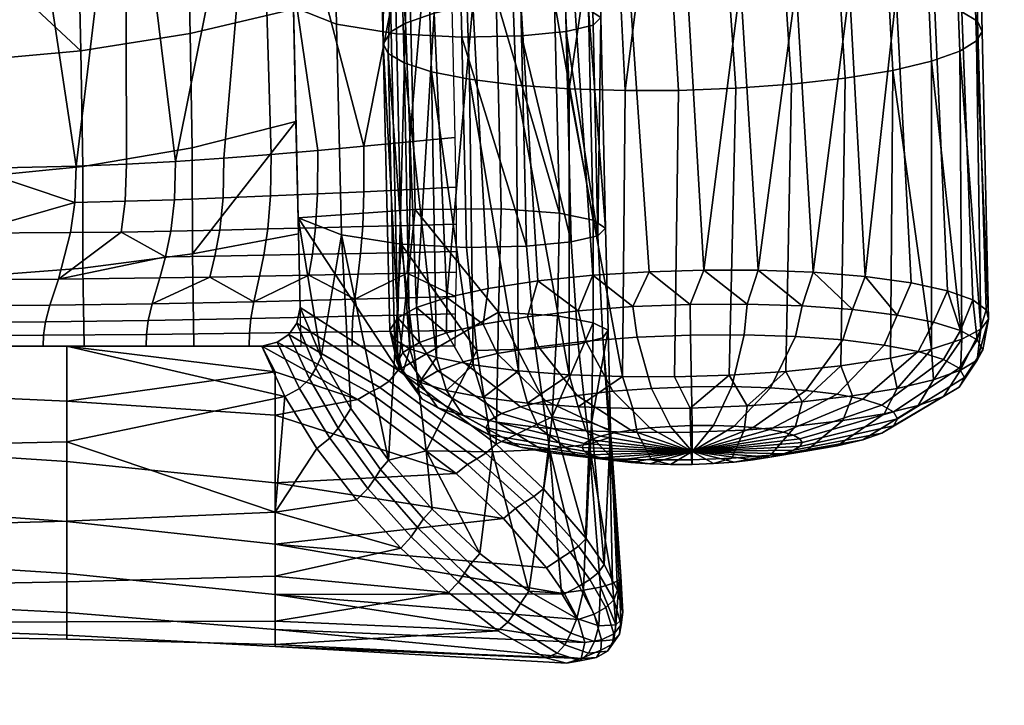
# Model space of a CAD drawing. Header units: millimetres. Extents: x -347 to 347, y -351 to 365.
# Tile 439 of 656: x 236 to 274, y -285 to -258. Entities that reach past the tile are written whole.
import ezdxf

# ---------------------------------------------------------------- set-up
doc = ezdxf.new("R2010")
doc.units = ezdxf.units.MM
doc.header["$MEASUREMENT"] = 0
for name, color, linetype in [('kolecka', 250, 'Continuous'), ('ram', 7, 'Continuous'), ('sedak', 33, 'Continuous')]:
    doc.layers.add(name, color=color, linetype=linetype)

msp = doc.modelspace()

# ---------------------------------------------------------------- meshes
at = {"layer": 'kolecka'}
mesh = msp.add_polyface(dxfattribs=at)
corners = [(297.408, -112.737, 24.733), (297.408, -108.706, 15), (297.408, -111.203, 19.667), (297.408, -113.258, 30), (297.408, -112.778, 35.059), (297.408, -101.08, 7.433), (297.408, -91.316, 3.478), (297.408, -96.196, 4.895), (25, -346.98, 24.733), (25, -345.446, 19.667), (25, -342.949, 15), (25, -347.501, 30), (25, -347.021, 35.059), (25, -335.323, 7.433), (25, -330.439, 4.895), (25, -325.559, 3.478), (25, -339.593, 10.907), (25, -325.767, 56.48), (25, -305.5, 7.551), (25, -343.067, 44.823), (25, -345.604, 39.939), (25, -335.5, 52.449), (25, -339.593, 49.092), (25, -330.833, 54.946), (25, -320.5, 57.001), (25, -315.441, 56.521), (25, -315.233, 3.519), (25, -310.167, 5.054), (25, -297.934, 15.177), (25, -293.979, 24.941), (25, -295.395, 20.061), (25, -301.408, 10.907), (25, -294.02, 35.267), (25, -305.677, 52.567), (25, -298.051, 45), (25, -301.407, 49.093), (25, -310.561, 55.104), (25, -295.554, 40.333), (25, -293.499, 30), (25, -320.5, 3)]
mesh.append_faces([[corners[k] for k in face] for face in [(0, 1, 2, 2), (3, 4, 0, 0), (5, 1, 0, 0), (5, 6, 7, 7), (4, 5, 0, 0), (8, 9, 10, 10), (11, 8, 12, 12), (13, 8, 10, 10), (13, 14, 15, 15), (12, 8, 13, 13), (13, 10, 16, 16), (17, 13, 18, 18), (19, 20, 12, 12), (19, 21, 22, 22), (21, 19, 12, 12), (17, 23, 21, 21), (13, 21, 12, 12), (13, 17, 21, 21), (24, 17, 25, 25), (15, 26, 13, 13), (18, 13, 26, 26), (26, 27, 18, 18), (18, 25, 17, 17), (18, 28, 29, 29), (28, 30, 29, 29), (31, 28, 18, 18), (18, 29, 32, 32), (33, 34, 35, 35), (33, 36, 25, 25), (18, 33, 25, 25), (18, 34, 33, 33), (32, 37, 34, 34), (18, 32, 34, 34), (32, 29, 38, 38), (39, 26, 15, 15)]])
at = {"layer": 'ram'}
mesh = msp.add_polyface(dxfattribs=at)
corners = [(200.325, -140, 425.15), (200.325, -160, 425.15), (257.988, -160, 476.861), (257.988, -140, 476.861), (200.325, -120, 425.15), (257.988, -120, 476.861), (261.326, -140, 473.139), (261.326, -160, 473.139), (203.664, -160, 421.427), (203.664, -140, 421.427), (261.326, -120, 473.139), (203.664, -120, 421.427), (202.285, -160, 420.4), (202.285, -120, 420.4), (261.326, -160, 473.139), (257.988, -160, 476.861), (200.325, -160, 425.15), (203.664, -160, 421.427), (261.326, -120, 473.139), (200.325, -120, 425.15), (257.988, -120, 476.861), (203.664, -120, 421.427), (245.711, 129.75, 451.308), (249.742, -181.902, 473.124), (249.013, -181.764, 475.224), (244.982, 129.888, 453.408), (248.694, -181.584, 477.86), (244.662, 130.068, 456.044), (248.476, 129.523, 447.558), (252.507, -182.129, 469.374), (250.917, -182.026, 471.128), (246.886, 129.626, 449.312), (249.449, -181.284, 482.001), (245.418, 130.368, 460.185), (250.455, -181.131, 484.011), (246.424, 130.521, 462.195), (249.43, -214.968, 475.916), (249.21, -215.092, 478.124), (248.931, -198.334, 478.512), (249.154, -198.348, 476.3), (250.078, -214.841, 473.777), (249.803, -198.355, 474.158), (251.173, -214.711, 471.738), (250.901, -198.354, 472.116), (250.001, -215.306, 482.339), (251.045, -215.398, 484.379), (250.76, -198.257, 484.775), (249.718, -198.289, 482.732), (249.747, -231.532, 474.503), (249.529, -231.793, 476.7), (250.392, -231.271, 472.376), (251.485, -231.012, 470.347), (250.325, -232.265, 480.892), (251.372, -232.481, 482.921), (250.196, -247.897, 471.642), (249.888, -248.372, 474.243), (252.081, -247.127, 467.602), (250.915, -247.508, 469.571), (250.662, -249.09, 478.328), (251.676, -249.424, 480.312), (250.996, -258.562, 467.982), (250.139, -259.353, 472.266), (250.331, -259.719, 474.324), (250.39, -270.336, 470.29), (250.575, -270.696, 472.313), (251.164, -271.053, 474.375), (250.94, -260.083, 476.421), (250.698, -269.861, 467.689), (251.417, -269.472, 465.617), (251.633, -272.984, 471.896), (250.893, -271.976, 472.223), (250.677, -271.592, 470.063), (251.431, -272.626, 469.877), (250.893, -271.199, 467.906), (251.633, -272.258, 467.86), (251.533, -272.335, 474.301), (251.533, -270.811, 465.833), (250.447, -258.879, 469.666)]
mesh.append_faces([[corners[k] for k in face] for face in [(0, 1, 2, 3), (4, 0, 3, 5), (6, 7, 8, 9), (10, 6, 9, 11), (9, 8, 12, 12), (11, 9, 13, 13), (12, 13, 9, 9), (14, 15, 16, 16), (17, 14, 16, 16), (18, 19, 20, 20), (21, 19, 18, 18), (22, 23, 24, 25), (25, 24, 26, 27), (28, 29, 30, 31), (31, 30, 23, 22), (27, 26, 32, 33), (33, 32, 34, 35), (36, 37, 38, 39), (40, 36, 39, 41), (42, 40, 41, 43), (44, 45, 46, 47), (37, 44, 47, 38), (48, 49, 37, 36), (50, 48, 36, 40), (51, 50, 40, 42), (52, 53, 45, 44), (49, 52, 44, 37), (23, 41, 39, 24), (24, 39, 38, 26), (30, 43, 41, 23), (26, 38, 32, 32), (32, 47, 46, 34), (32, 38, 47, 47), (48, 54, 55, 49), (51, 56, 57, 50), (50, 57, 54, 48), (58, 52, 49, 49), (52, 58, 59, 53), (58, 49, 55, 55), (60, 54, 57, 57), (54, 61, 55, 55), (55, 61, 62, 58), (61, 63, 64, 62), (62, 65, 66, 66), (58, 62, 66, 66), (61, 67, 63, 63), (60, 68, 67, 67), (62, 64, 65, 65), (69, 70, 71, 72), (72, 71, 73, 74), (70, 64, 63, 63), (70, 65, 64, 64), (70, 63, 71, 71), (75, 65, 70, 70), (76, 67, 68, 68), (73, 67, 76, 76), (71, 63, 67, 67), (73, 71, 67, 67), (61, 77, 67, 67), (61, 54, 77, 77), (60, 67, 77, 77), (60, 77, 54, 54)]])
mesh = msp.add_polyface(dxfattribs=at)
corners = [(252.505, 129.411, 445.211), (256.536, -182.241, 467.027), (254.423, -182.201, 467.982), (250.391, 129.451, 446.167), (252.507, -182.129, 469.374), (248.476, 129.523, 447.558), (256.775, 129.426, 444.628), (260.806, -182.226, 466.444), (258.707, -182.248, 466.526), (254.675, 129.404, 444.71), (252.667, -214.587, 469.949), (251.173, -214.711, 471.738), (250.901, -198.354, 472.116), (252.396, -198.345, 470.324), (254.5, -214.476, 468.493), (254.231, -198.329, 468.866), (256.555, -214.382, 467.452), (256.287, -198.305, 467.824), (258.696, -214.312, 466.856), (258.429, -198.277, 467.227), (256.321, -215.542, 488.774), (258.468, -215.538, 489.425), (258.178, -198.102, 489.828), (256.031, -198.141, 489.177), (254.284, -215.519, 487.682), (253.996, -198.181, 488.083), (252.5, -215.47, 486.198), (252.213, -198.22, 486.597), (251.045, -215.398, 484.379), (250.76, -198.257, 484.775), (252.976, -230.774, 468.568), (251.485, -231.012, 470.347), (254.807, -230.568, 467.12), (256.861, -230.405, 466.085), (259.001, -230.293, 465.493), (256.653, -232.883, 487.295), (258.8, -232.915, 487.943), (254.615, -232.798, 486.208), (252.829, -232.662, 484.731), (251.372, -232.481, 482.921), (250.917, -182.026, 471.128), (253.593, -180.86, 487.3), (255.538, -180.758, 488.395), (259.579, -180.638, 489.356), (250.455, -181.131, 484.011), (251.861, -180.986, 485.815), (255.572, -246.489, 464.501), (253.663, -246.779, 465.873), (259.849, -246.133, 463.066), (257.681, -246.271, 463.559), (252.081, -247.127, 467.602), (254.827, -249.936, 483.559), (256.777, -250.086, 484.64), (251.676, -249.424, 480.312), (253.09, -249.712, 482.093), (253.575, -257.824, 464.21), (252.086, -258.176, 465.973), (257.456, -257.293, 461.752), (255.404, -257.524, 462.776), (250.996, -258.562, 467.982), (250.915, -247.508, 469.571), (259.595, -257.139, 461.166), (252.584, -269.091, 463.649), (251.417, -269.472, 465.617), (258.184, -268.235, 459.606), (256.075, -268.453, 460.547), (260.351, -268.096, 459.113), (254.166, -268.743, 461.919), (255.237, -260.933, 481.69), (257.276, -261.08, 482.768), (251.99, -260.421, 478.432), (253.449, -260.71, 480.226), (250.662, -249.09, 478.328), (250.94, -260.083, 476.421), (259.317, -272.122, 481.357), (259.425, -261.147, 483.41), (255.33, -271.899, 479.606), (257.28, -272.048, 480.687), (252.179, -271.387, 476.359), (253.592, -271.675, 478.139), (251.164, -271.053, 474.375), (257.615, -269.599, 459.869), (258.874, -250.127, 485.299)]
mesh.append_faces([[corners[k] for k in face] for face in [(0, 1, 2, 3), (3, 2, 4, 5), (6, 7, 8, 9), (9, 8, 1, 0), (10, 11, 12, 13), (14, 10, 13, 15), (16, 14, 15, 17), (18, 16, 17, 19), (20, 21, 22, 23), (24, 20, 23, 25), (26, 24, 25, 27), (28, 26, 27, 29), (30, 31, 11, 10), (32, 30, 10, 14), (33, 32, 14, 16), (34, 33, 16, 18), (35, 36, 21, 20), (37, 35, 20, 24), (38, 37, 24, 26), (39, 38, 26, 28), (4, 13, 12, 40), (1, 17, 15, 2), (2, 15, 13, 4), (8, 19, 17, 1), (41, 25, 23, 42), (42, 23, 22, 43), (44, 29, 27, 45), (45, 27, 25, 41), (32, 46, 47, 30), (34, 48, 49, 33), (33, 49, 46, 32), (30, 47, 50, 31), (37, 51, 52, 35), (35, 52, 36, 36), (39, 53, 54, 38), (38, 54, 51, 37), (47, 55, 56, 50), (49, 57, 58, 46), (46, 58, 55, 47), (50, 56, 59, 60), (48, 61, 57, 49), (55, 62, 56, 56), (56, 63, 59, 59), (57, 64, 65, 58), (61, 66, 64, 57), (58, 65, 67, 55), (51, 68, 69, 52), (53, 70, 71, 54), (72, 73, 70, 53), (54, 71, 68, 51), (69, 74, 75, 75), (71, 76, 68, 68), (68, 77, 69, 69), (73, 78, 70, 70), (70, 79, 71, 71), (56, 62, 63, 63), (55, 67, 62, 62), (73, 80, 78, 78), (81, 65, 64, 64), (36, 52, 82, 82), (75, 82, 69, 69), (69, 82, 52, 52)]])
mesh = msp.add_polyface(dxfattribs=at)
corners = [(260.848, -232.899, 488.162), (263.053, -232.834, 487.99), (262.721, -215.465, 489.472), (260.516, -215.514, 489.646), (258.8, -232.915, 487.943), (258.468, -215.538, 489.425), (263.254, -230.212, 465.541), (264.028, -246.076, 463.284), (261.948, -246.07, 462.987), (261.206, -230.228, 465.321), (267.441, -230.329, 467.277), (268.14, -246.319, 465.157), (266.135, -246.157, 464.001), (265.396, -230.243, 466.186), (270.697, -230.649, 470.585), (271.304, -246.868, 468.606), (269.903, -246.56, 466.721), (269.236, -230.466, 468.763), (272.345, -231.101, 474.755), (272.779, -247.593, 472.822), (272.269, -247.22, 470.686), (271.743, -230.865, 472.628), (259.849, -246.133, 463.066), (259.001, -230.293, 465.493), (272.307, -231.595, 478.98), (272.574, -248.338, 476.935), (272.868, -247.963, 474.889), (272.523, -231.353, 476.946), (270.569, -232.115, 483.136), (270.688, -249.108, 480.976), (271.855, -248.727, 479.007), (271.662, -231.856, 481.108), (267.247, -232.559, 486.363), (267.198, -249.746, 484.077), (269.107, -249.456, 482.705), (269.078, -232.353, 484.915), (262.921, -250.103, 485.512), (265.088, -249.964, 485.018), (265.193, -232.721, 487.398), (260.822, -250.165, 485.591), (261.8, -257.058, 460.996), (259.595, -257.139, 461.166), (265.991, -257.116, 461.855), (263.848, -257.05, 461.214), (269.834, -257.488, 464.409), (268.037, -257.264, 462.936), (272.346, -258.12, 468.24), (271.298, -257.78, 466.216), (262.45, -268.034, 459.033), (260.351, -268.096, 459.113), (264.53, -268.04, 459.331), (266.638, -268.12, 460.048), (271.807, -268.83, 464.653), (270.405, -268.523, 462.768), (272.951, -258.486, 470.348), (273.281, -269.554, 468.869), (272.771, -269.182, 466.733), (268.642, -268.282, 461.204), (273.132, -258.873, 472.519), (272.918, -259.24, 474.535), (271.186, -260.021, 478.652), (272.276, -259.634, 476.642), (267.868, -260.672, 481.848), (269.697, -260.372, 480.414), (265.816, -260.903, 482.873), (263.677, -261.058, 483.459), (261.472, -261.139, 483.629), (273.077, -270.299, 472.982), (271.191, -271.069, 477.023), (272.357, -270.688, 475.054), (265.591, -271.925, 481.065), (267.7, -271.708, 480.124), (261.325, -272.126, 481.638), (263.424, -272.064, 481.559), (269.609, -271.417, 478.752), (259.425, -261.147, 483.41), (259.317, -272.122, 481.357), (273.371, -269.924, 470.936), (258.874, -250.127, 485.299)]
mesh.append_faces([[corners[k] for k in face] for face in [(0, 1, 2, 3), (4, 0, 3, 5), (6, 7, 8, 9), (10, 11, 12, 13), (13, 12, 7, 6), (14, 15, 16, 17), (18, 19, 20, 21), (21, 20, 15, 14), (17, 16, 11, 10), (9, 8, 22, 23), (24, 25, 26, 27), (28, 29, 30, 31), (31, 30, 25, 24), (32, 33, 34, 35), (1, 36, 37, 38), (38, 37, 33, 32), (35, 34, 29, 28), (39, 0, 4, 4), (0, 39, 36, 1), (19, 18, 27, 26), (8, 40, 41, 22), (12, 42, 43, 7), (7, 43, 40, 8), (16, 44, 45, 11), (20, 46, 47, 15), (15, 47, 44, 16), (11, 45, 42, 12), (40, 48, 49, 41), (42, 50, 43, 43), (45, 51, 42, 42), (47, 52, 53, 44), (19, 54, 46, 20), (54, 55, 56, 46), (46, 56, 52, 47), (44, 57, 45, 45), (54, 19, 26, 58), (43, 48, 40, 40), (25, 59, 58, 26), (29, 60, 61, 30), (30, 61, 59, 25), (33, 62, 63, 34), (34, 63, 60, 29), (37, 64, 62, 33), (36, 65, 64, 37), (39, 66, 65, 36), (61, 67, 59, 59), (63, 68, 60, 60), (60, 69, 61, 61), (64, 70, 71, 62), (66, 72, 73, 65), (65, 73, 70, 64), (62, 71, 74, 63), (75, 76, 72, 66), (39, 75, 66, 66), (59, 77, 58, 58), (58, 77, 55, 54), (43, 50, 48, 48), (42, 51, 50, 50), (45, 57, 51, 51), (44, 53, 57, 57), (4, 78, 39, 39), (75, 39, 78, 78)]])
mesh = msp.add_polyface(dxfattribs=at)
corners = [(272.918, -259.24, 474.535), (273.077, -270.299, 472.982), (273.371, -269.924, 470.936), (272.276, -259.634, 476.642), (272.357, -270.688, 475.054), (271.186, -260.021, 478.652), (271.191, -271.069, 477.023), (269.697, -260.372, 480.414), (269.609, -271.417, 478.752), (267.779, -273.812, 478.545), (268.16, -272.861, 479.332), (266.217, -273.088, 480.347), (265.962, -274.024, 479.493), (266.366, -274.98, 476.133), (265, -275.14, 476.847), (269.371, -273.545, 477.264), (269.863, -272.575, 477.963), (267.564, -274.779, 475.17), (264.979, -275.211, 472.446), (264.34, -275.318, 472.96), (270.678, -273.234, 475.702), (271.261, -272.242, 476.292), (268.547, -274.545, 473.995), (265.504, -275.086, 471.818), (271.649, -272.89, 473.917), (272.3, -271.875, 474.384), (269.278, -274.287, 472.653), (265.895, -274.948, 471.101), (272.248, -272.528, 471.979), (272.939, -271.487, 472.311), (269.728, -274.014, 471.195), (266.135, -274.802, 470.323), (272.449, -272.16, 469.961), (273.155, -271.094, 470.153), (269.879, -273.737, 469.677), (266.216, -274.654, 469.512), (262, -275.003, 469.449), (272.248, -271.801, 467.942), (272.939, -270.71, 467.994), (269.728, -273.468, 468.159), (266.135, -274.51, 468.701), (271.649, -271.465, 465.999), (272.3, -270.351, 465.916), (269.278, -273.215, 466.697), (265.895, -274.375, 467.921), (270.678, -271.164, 464.207), (271.261, -270.03, 463.999), (268.547, -272.989, 465.349), (265.504, -274.254, 467.201), (269.371, -270.911, 462.634), (269.863, -269.759, 462.317), (267.564, -272.798, 464.166), (264.979, -274.153, 466.569), (267.779, -270.715, 461.341), (268.16, -269.549, 460.934), (266.366, -272.651, 463.193), (264.34, -274.074, 466.049), (265.962, -270.583, 460.377), (266.217, -269.408, 459.904), (265, -272.552, 462.469), (267.7, -271.708, 480.124), (265.591, -271.925, 481.065), (273.281, -269.554, 468.869), (271.807, -268.83, 464.653), (272.771, -269.182, 466.733), (270.405, -268.523, 462.768), (268.642, -268.282, 461.204), (266.638, -268.12, 460.048), (264.53, -268.04, 459.331)]
mesh.append_faces([[corners[k] for k in face] for face in [(0, 1, 2, 2), (3, 4, 1, 1), (5, 6, 4, 4), (7, 8, 6, 6), (9, 10, 11, 12), (13, 9, 12, 14), (15, 16, 10, 9), (17, 15, 9, 13), (18, 17, 13, 19), (20, 21, 16, 15), (22, 20, 15, 17), (23, 22, 17, 18), (24, 25, 21, 20), (26, 24, 20, 22), (27, 26, 22, 23), (28, 29, 25, 24), (30, 28, 24, 26), (31, 30, 26, 27), (32, 33, 29, 28), (34, 32, 28, 30), (35, 34, 30, 31), (36, 35, 31, 31), (37, 38, 33, 32), (39, 37, 32, 34), (40, 39, 34, 35), (36, 40, 35, 35), (41, 42, 38, 37), (43, 41, 37, 39), (44, 43, 39, 40), (45, 46, 42, 41), (47, 45, 41, 43), (48, 47, 43, 44), (49, 50, 46, 45), (51, 49, 45, 47), (52, 51, 47, 48), (53, 54, 50, 49), (55, 53, 49, 51), (56, 55, 51, 52), (57, 58, 54, 53), (59, 57, 53, 55), (60, 10, 16, 8), (11, 60, 61, 61), (10, 60, 11, 11), (21, 4, 6, 6), (25, 1, 4, 4), (21, 6, 16, 16), (25, 4, 21, 21), (2, 29, 33, 33), (1, 25, 29, 29), (2, 1, 29, 29), (6, 8, 16, 16), (38, 62, 2, 33), (42, 63, 64, 64), (38, 64, 62, 62), (63, 46, 50, 65), (50, 66, 65, 65), (54, 67, 66, 66), (58, 68, 67, 67), (42, 64, 38, 38), (46, 63, 42, 42), (54, 66, 50, 50), (58, 67, 54, 54)]])
mesh = msp.add_polyface(dxfattribs=at)
corners = [(255.237, -260.933, 481.69), (255.33, -271.899, 479.606), (257.28, -272.048, 480.687), (257.276, -261.08, 482.768), (259.317, -272.122, 481.357), (251.99, -260.421, 478.432), (252.179, -271.387, 476.359), (253.592, -271.675, 478.139), (253.449, -260.71, 480.226), (254.223, -274.358, 471.133), (251.633, -272.984, 471.896), (251.431, -272.626, 469.877), (254.071, -274.088, 469.614), (257.854, -274.985, 470.29), (257.773, -274.841, 469.479), (262, -275.003, 469.449), (252.231, -273.321, 473.84), (251.533, -272.335, 474.301), (250.893, -271.976, 472.223), (254.673, -274.61, 472.594), (258.094, -275.12, 471.07), (253.202, -273.621, 475.632), (252.572, -272.657, 476.218), (255.403, -274.836, 473.943), (258.484, -275.241, 471.79), (254.509, -273.874, 477.205), (253.969, -272.927, 477.9), (256.386, -275.027, 475.126), (259.009, -275.343, 472.422), (256.102, -274.07, 478.498), (255.672, -273.137, 479.283), (257.584, -275.175, 476.098), (259.649, -275.422, 472.942), (257.919, -274.202, 479.461), (257.615, -273.278, 480.313), (258.95, -275.274, 476.823), (260.379, -275.475, 473.328), (259.89, -274.265, 480.058), (259.724, -273.345, 480.951), (257.919, -270.761, 460.345), (257.615, -269.599, 459.869), (259.724, -269.438, 459.248), (259.89, -270.612, 459.764), (256.102, -270.974, 461.294), (255.672, -269.826, 460.884), (257.584, -272.845, 463.158), (258.95, -272.686, 462.445), (259.649, -274.178, 466.031), (260.379, -274.093, 465.649), (254.509, -271.241, 462.574), (253.969, -270.111, 462.253), (256.386, -273.046, 464.121), (259.009, -274.285, 466.545), (253.202, -271.552, 464.137), (252.572, -270.444, 463.924), (255.403, -273.28, 465.297), (258.484, -274.41, 467.173), (252.231, -271.895, 465.922), (251.533, -270.811, 465.833), (254.673, -273.539, 466.639), (258.094, -274.548, 467.889), (251.633, -272.258, 467.86), (250.893, -271.199, 467.906), (254.223, -273.811, 468.097), (257.854, -274.694, 468.668), (251.164, -271.053, 474.375), (256.075, -268.453, 460.547), (254.166, -268.743, 461.919), (258.184, -268.235, 459.606), (251.417, -269.472, 465.617), (252.584, -269.091, 463.649)]
mesh.append_faces([[corners[k] for k in face] for face in [(0, 1, 2, 2), (3, 2, 4, 4), (5, 6, 7, 7), (8, 7, 1, 1), (9, 10, 11, 12), (13, 9, 12, 14), (15, 13, 14, 14), (16, 17, 18, 10), (19, 16, 10, 9), (20, 19, 9, 13), (15, 20, 13, 13), (21, 22, 17, 16), (23, 21, 16, 19), (24, 23, 19, 20), (25, 26, 22, 21), (27, 25, 21, 23), (28, 27, 23, 24), (29, 30, 26, 25), (31, 29, 25, 27), (32, 31, 27, 28), (33, 34, 30, 29), (35, 33, 29, 31), (36, 35, 31, 32), (37, 38, 34, 33), (39, 40, 41, 42), (43, 44, 40, 39), (45, 43, 39, 46), (47, 45, 46, 48), (49, 50, 44, 43), (51, 49, 43, 45), (52, 51, 45, 47), (53, 54, 50, 49), (55, 53, 49, 51), (56, 55, 51, 52), (57, 58, 54, 53), (59, 57, 53, 55), (60, 59, 55, 56), (61, 62, 58, 57), (63, 61, 57, 59), (64, 63, 59, 60), (15, 64, 60, 60), (12, 11, 61, 63), (14, 12, 63, 64), (15, 14, 64, 64), (17, 6, 65, 65), (22, 7, 6, 6), (30, 2, 1, 1), (26, 1, 7, 7), (34, 4, 2, 2), (26, 7, 22, 22), (30, 1, 26, 26), (17, 22, 6, 6), (38, 4, 34, 34), (30, 34, 2, 2), (66, 44, 50, 67), (44, 66, 40, 40), (41, 40, 68, 68), (54, 69, 70, 70), (58, 69, 54, 54), (50, 54, 70, 70), (67, 50, 70, 70)]])
mesh = msp.add_polyface(dxfattribs=at)
corners = [(262, -275.003, 469.449), (258.484, -275.241, 471.79), (258.094, -275.12, 471.07), (259.009, -275.343, 472.422), (259.649, -275.422, 472.942), (260.379, -275.475, 473.328), (260.433, -275.321, 477.271), (259.89, -274.265, 480.058), (257.919, -274.202, 479.461), (258.95, -275.274, 476.823), (261.171, -275.5, 473.568), (261.94, -274.255, 480.265), (261.916, -273.335, 481.172), (259.724, -273.345, 480.951), (261.975, -275.313, 477.427), (261.994, -275.496, 473.651), (263.99, -274.174, 480.074), (264.109, -273.248, 480.968), (263.517, -275.252, 477.284), (262.818, -275.463, 473.575), (265.962, -274.024, 479.493), (266.217, -273.088, 480.347), (265, -275.14, 476.847), (263.61, -275.403, 473.341), (264.34, -275.318, 472.96), (266.366, -274.98, 476.133), (264.979, -275.211, 472.446), (265.504, -275.086, 471.818), (265.895, -274.948, 471.101), (266.135, -274.802, 470.323), (265.895, -274.375, 467.921), (266.135, -274.51, 468.701), (265.504, -274.254, 467.201), (264.979, -274.153, 466.569), (264.34, -274.074, 466.049), (263.61, -274.021, 465.662), (265, -272.552, 462.469), (266.366, -272.651, 463.193), (263.99, -270.521, 459.781), (264.109, -269.341, 459.266), (266.217, -269.408, 459.904), (265.962, -270.583, 460.377), (263.517, -272.505, 462.02), (262.818, -273.996, 465.423), (261.94, -270.531, 459.574), (261.916, -269.352, 459.044), (261.975, -272.512, 461.865), (261.994, -274, 465.34), (259.89, -270.612, 459.764), (259.724, -269.438, 459.248), (260.433, -272.573, 462.008), (261.171, -274.032, 465.416), (258.95, -272.686, 462.445), (257.919, -270.761, 460.345), (260.379, -274.093, 465.649), (259.649, -274.178, 466.031), (259.009, -274.285, 466.545), (258.484, -274.41, 467.173), (258.094, -274.548, 467.889), (263.424, -272.064, 481.559), (261.325, -272.126, 481.638), (259.317, -272.122, 481.357), (265.591, -271.925, 481.065), (262.45, -268.034, 459.033), (264.53, -268.04, 459.331), (260.351, -268.096, 459.113), (258.184, -268.235, 459.606)]
mesh.append_faces([[corners[k] for k in face] for face in [(0, 1, 2, 2), (0, 3, 1, 1), (0, 4, 3, 3), (0, 5, 4, 4), (6, 7, 8, 9), (10, 6, 9, 5), (0, 10, 5, 5), (11, 12, 13, 7), (14, 11, 7, 6), (15, 14, 6, 10), (0, 15, 10, 10), (16, 17, 12, 11), (18, 16, 11, 14), (19, 18, 14, 15), (0, 19, 15, 15), (20, 21, 17, 16), (22, 20, 16, 18), (23, 22, 18, 19), (0, 23, 19, 19), (24, 25, 22, 23), (0, 24, 23, 23), (0, 26, 24, 24), (0, 27, 26, 26), (0, 28, 27, 27), (0, 29, 28, 28), (0, 30, 31, 31), (0, 32, 30, 30), (0, 33, 32, 32), (0, 34, 33, 33), (35, 36, 37, 34), (0, 35, 34, 34), (38, 39, 40, 41), (42, 38, 41, 36), (43, 42, 36, 35), (0, 43, 35, 35), (44, 45, 39, 38), (46, 44, 38, 42), (47, 46, 42, 43), (0, 47, 43, 43), (48, 49, 45, 44), (50, 48, 44, 46), (51, 50, 46, 47), (0, 51, 47, 47), (52, 53, 48, 50), (54, 52, 50, 51), (0, 54, 51, 51), (0, 55, 54, 54), (0, 56, 55, 55), (0, 57, 56, 56), (0, 58, 57, 57), (12, 59, 60, 60), (61, 13, 12, 60), (17, 62, 59, 59), (21, 62, 17, 17), (12, 17, 59, 59), (39, 63, 64, 64), (45, 65, 63, 63), (49, 66, 65, 65), (45, 63, 39, 39), (49, 65, 45, 45), (40, 39, 64, 64)]])
at = {"layer": 'sedak'}
mesh = msp.add_polyface(dxfattribs=at)
corners = [(234.397, -264.13, 471.157), (231.46, -248.453, 474.082), (235.991, -248.413, 473.846), (240.24, -248.27, 473.015), (238.342, -264.052, 470.721), (230.427, -264.151, 471.271), (222.481, -264.166, 471.356), (230.214, -266.629, 471.354), (222.277, -266.634, 471.435), (234.182, -266.623, 471.245), (238.295, -265.435, 470.615), (235.909, -244.832, 474.452), (240.157, -244.699, 473.62), (231.377, -244.868, 474.688), (235.76, -238.226, 475.467), (240.009, -238.114, 474.631), (231.229, -238.253, 475.704), (235.481, -224.981, 477.022), (239.73, -224.917, 476.181), (230.95, -224.989, 477.261), (235.229, -211.708, 477.921), (239.478, -211.694, 477.077), (230.698, -211.697, 478.16), (235.005, -198.419, 478.156), (239.254, -198.455, 477.313), (230.474, -198.387, 478.395), (232.843, -195.188, 493.721), (232.863, -198.666, 491.834), (237.199, -198.47, 491.276), (237.232, -194.938, 492.775), (232.81, -191.262, 494.428), (237.224, -191.048, 493.317), (232.941, -201.438, 489.057), (237.233, -201.438, 489.057), (241.441, -201.438, 489.056), (228.268, -195.271, 494.037), (228.176, -191.334, 494.799), (228.403, -198.731, 492.019), (228.563, -201.438, 489.057), (234.123, -260.02, 488.518), (234.212, -264.491, 487.192), (238.604, -264.059, 486.236), (238.532, -259.62, 487.453), (234.016, -255.42, 489.357), (238.426, -255.078, 488.28), (233.912, -250.818, 490.188), (238.323, -250.533, 489.096), (233.809, -246.208, 490.974), (238.222, -245.98, 489.87), (233.613, -236.954, 492.325), (238.029, -236.842, 491.202), (233.258, -218.336, 494.117), (237.682, -218.46, 492.98), (233.177, -213.666, 494.356), (237.603, -213.849, 493.223), (233.083, -209.016, 494.02), (237.494, -209.253, 492.993), (232.97, -204.771, 492.197), (237.325, -204.981, 491.558), (229.516, -261.068, 488.673), (229.255, -249.747, 490.757), (229.584, -263.567, 487.952), (229.141, -244.654, 491.603), (229.414, -256.693, 489.511), (228.956, -235.972, 492.829), (228.479, -210.011, 494.566), (228.538, -214.181, 494.714), (237.233, -201.438, 489.057), (232.941, -201.438, 489.057), (228.615, -218.463, 494.485), (228.476, -205.125, 492.709), (228.563, -201.438, 489.057)]
mesh.append_faces([[corners[k] for k in face] for face in [(0, 1, 2, 2), (3, 4, 2, 2), (1, 5, 6, 6), (2, 4, 0, 0), (1, 0, 5, 5), (7, 8, 6, 5), (9, 7, 5, 0), (0, 4, 10, 10), (11, 12, 3, 2), (13, 11, 2, 1), (14, 15, 12, 11), (16, 14, 11, 13), (17, 18, 15, 14), (19, 17, 14, 16), (20, 21, 18, 17), (22, 20, 17, 19), (23, 24, 21, 20), (25, 23, 20, 22), (26, 27, 28, 29), (30, 26, 29, 31), (32, 33, 27, 27), (33, 34, 28, 28), (33, 28, 27, 27), (26, 35, 27, 27), (30, 36, 35, 26), (37, 32, 27, 27), (37, 38, 32, 32), (37, 27, 35, 35), (39, 40, 41, 42), (39, 42, 43, 43), (44, 43, 42, 42), (45, 43, 44, 46), (47, 45, 46, 48), (49, 47, 48, 50), (51, 49, 50, 52), (53, 51, 52, 54), (55, 53, 54, 56), (57, 55, 56, 58), (59, 40, 39, 39), (60, 43, 45, 45), (40, 59, 61, 61), (39, 43, 59, 59), (49, 62, 47, 47), (47, 60, 45, 45), (43, 63, 59, 59), (43, 60, 63, 63), (49, 64, 62, 62), (62, 60, 47, 47), (51, 64, 49, 49), (65, 55, 57, 57), (53, 66, 51, 51), (57, 58, 67, 67), (57, 67, 68, 68), (66, 69, 51, 51), (64, 51, 69, 69), (57, 68, 70, 70), (57, 70, 65, 65), (68, 71, 70, 70), (66, 55, 65, 65), (55, 66, 53, 53)]])
mesh = msp.add_polyface(dxfattribs=at)
corners = [(242.166, -263.863, 469.673), (240.24, -248.27, 473.015), (245.366, -247.932, 471.051), (252.531, -247.305, 467.415), (249.392, -263.281, 466.435), (240.275, -263.971, 470.271), (238.342, -264.052, 470.721), (245.831, -263.593, 468.169), (244.016, -263.735, 468.961), (247.621, -263.44, 467.322), (252.892, -262.948, 464.586), (251.148, -263.116, 465.52), (245.284, -244.381, 471.651), (252.449, -243.793, 468.009), (240.157, -244.699, 473.62), (251.177, -257.62, 481.571), (251.363, -265.711, 480.1), (246.87, -266.035, 481.733), (246.685, -257.949, 483.203), (254.479, -257.587, 481.509), (254.665, -265.679, 480.037), (256.903, -265.847, 481.044), (256.718, -257.758, 482.515), (258.202, -266.123, 482.618), (258.017, -258.038, 484.088), (258.675, -266.427, 484.311), (258.49, -258.346, 485.78), (258.377, -266.715, 485.893), (258.191, -258.638, 487.361), (257.164, -258.882, 488.655), (255.449, -259.046, 489.486), (257.349, -266.956, 487.187), (250.642, -258.964, 488.872), (250.827, -267.037, 487.404), (253.339, -267.162, 488.187), (253.154, -259.092, 489.655), (248.342, -258.603, 486.826), (248.528, -266.681, 485.357), (246.685, -257.949, 483.203), (246.87, -266.035, 481.733), (250.995, -249.547, 483.022), (246.5, -249.857, 484.654), (254.298, -249.517, 482.963), (256.535, -249.678, 483.973), (257.833, -249.944, 485.55), (258.304, -250.235, 487.245), (258.004, -250.511, 488.829), (256.975, -250.742, 490.125), (255.26, -250.896, 490.956), (252.963, -250.939, 491.123), (250.451, -250.818, 490.337), (248.154, -250.476, 488.285), (246.5, -249.857, 484.654), (250.906, -245.643, 483.675), (246.412, -245.934, 485.311), (254.208, -245.614, 483.614), (256.446, -245.766, 484.625), (257.744, -246.016, 486.204), (258.216, -246.289, 487.902), (257.916, -246.549, 489.489), (256.888, -246.766, 490.787), (255.172, -246.911, 491.62), (252.876, -246.952, 491.788), (250.365, -246.838, 491.002), (248.067, -246.517, 488.947), (246.412, -245.934, 485.311), (242.719, -258.953, 485.679), (242.795, -263.339, 484.642), (246.785, -262.332, 482.412), (246.686, -258.02, 483.195), (238.532, -259.62, 487.453), (238.604, -264.059, 486.236), (242.616, -254.507, 486.485), (246.587, -253.708, 483.971), (238.426, -255.078, 488.28), (242.516, -250.057, 487.277), (246.489, -249.392, 484.73), (238.323, -250.533, 489.096), (242.417, -245.601, 488.029), (246.393, -245.069, 485.452), (238.222, -245.98, 489.87)]
mesh.append_faces([[corners[k] for k in face] for face in [(0, 1, 2, 2), (2, 3, 4, 4), (1, 5, 6, 6), (2, 7, 8, 8), (2, 8, 0, 0), (2, 4, 9, 9), (3, 10, 11, 11), (3, 11, 4, 4), (2, 9, 7, 7), (1, 0, 5, 5), (12, 13, 3, 2), (14, 12, 2, 1), (15, 16, 17, 18), (19, 20, 16, 15), (21, 20, 19, 19), (19, 22, 21, 21), (23, 21, 22, 22), (22, 24, 23, 23), (25, 23, 24, 24), (24, 26, 25, 25), (27, 25, 26, 26), (26, 28, 27, 27), (28, 29, 27, 27), (29, 30, 31, 31), (32, 33, 34, 35), (36, 37, 33, 32), (38, 39, 37, 36), (40, 15, 18, 41), (42, 19, 15, 40), (43, 22, 19, 42), (44, 24, 22, 43), (45, 26, 24, 44), (46, 28, 26, 45), (47, 29, 28, 46), (48, 30, 29, 47), (49, 35, 30, 48), (50, 32, 35, 49), (51, 36, 32, 50), (52, 38, 36, 51), (53, 40, 41, 54), (55, 42, 40, 53), (56, 43, 42, 55), (57, 44, 43, 56), (58, 45, 44, 57), (59, 46, 45, 58), (60, 47, 46, 59), (61, 48, 47, 60), (62, 49, 48, 61), (63, 50, 49, 62), (64, 51, 50, 63), (65, 52, 51, 64), (66, 67, 68, 69), (70, 71, 67, 66), (72, 66, 69, 73), (74, 70, 66, 72), (75, 72, 73, 76), (77, 74, 72, 75), (78, 75, 76, 79), (80, 77, 75, 78)]])
mesh = msp.add_polyface(dxfattribs=at)
corners = [(252.942, -266.27, 465.02), (251.149, -266.318, 465.909), (251.168, -264.944, 465.439), (252.928, -264.858, 464.507), (251.148, -263.116, 465.52), (252.892, -262.948, 464.586), (252.931, -268.108, 467.568), (251.055, -268.149, 468.287), (251.106, -267.357, 466.879), (252.94, -267.32, 466.064), (252.912, -269.052, 470.758), (254.075, -275.057, 476.795), (253.727, -275.273, 476.665), (250.005, -272.542, 478.603), (250.361, -272.294, 478.699), (254.475, -274.716, 476.966), (250.704, -271.869, 478.73), (255.212, -277.179, 476.047), (254.759, -277.563, 475.93), (252.938, -275.844, 476.291), (253.369, -275.493, 476.517), (255.577, -276.938, 476.157), (255.916, -276.726, 476.321), (256.292, -276.429, 476.601), (256.92, -279.11, 476.09), (256.411, -279.465, 476.091), (257.312, -278.858, 476.183), (257.633, -278.627, 476.406), (257.927, -278.336, 476.795), (252.018, -277.209, 484.312), (251.679, -277.579, 484.074), (253.49, -279.32, 483.774), (253.84, -278.909, 483.92), (258.858, -274.172, 480.938), (258.824, -274.453, 482.512), (259.255, -279.789, 478.924), (258.938, -280.066, 480.485), (259.194, -279.928, 479.713), (258.039, -274.709, 483.921), (257.832, -280.321, 481.886), (258.485, -280.198, 481.217), (256.518, -274.909, 484.99), (256.978, -280.429, 482.471), (254.56, -269.654, 478.891), (256.828, -269.795, 479.76), (256.626, -273.671, 478.058), (256.903, -265.847, 481.044), (254.665, -265.679, 480.037), (258.202, -270.053, 481.241), (258.132, -273.897, 479.376), (258.202, -266.123, 482.618), (258.767, -270.345, 482.886), (258.675, -266.427, 484.311), (258.564, -270.63, 484.465), (258.377, -266.715, 485.893), (257.349, -266.956, 487.187), (257.625, -270.876, 485.802), (255.635, -267.117, 488.018), (255.98, -271.051, 486.719), (253.339, -267.162, 488.187), (253.724, -271.118, 487.015), (254.33, -275.015, 485.509), (251.781, -274.965, 485.142), (250.827, -267.037, 487.404), (257.164, -258.882, 488.655), (255.449, -259.046, 489.486), (253.154, -259.092, 489.655), (258.617, -279.332, 477.148), (251.363, -265.711, 480.1), (255.725, -280.352, 483.067), (245.983, -276.201, 475.108)]
mesh.append_faces([[corners[k] for k in face] for face in [(0, 1, 2, 3), (3, 2, 4, 5), (6, 7, 8, 9), (9, 8, 1, 0), (7, 6, 10, 10), (11, 12, 13, 14), (15, 11, 14, 16), (17, 18, 19, 20), (21, 17, 20, 12), (22, 21, 12, 11), (23, 22, 11, 15), (24, 25, 18, 17), (26, 24, 17, 21), (27, 26, 21, 22), (28, 27, 22, 23), (29, 30, 31, 32), (33, 34, 35, 35), (36, 37, 34, 34), (34, 38, 36, 36), (37, 35, 34, 34), (39, 40, 38, 38), (38, 41, 39, 39), (40, 36, 38, 38), (42, 39, 41, 41), (43, 44, 45, 45), (46, 44, 43, 47), (45, 48, 49, 49), (48, 45, 44, 44), (50, 48, 44, 46), (49, 51, 33, 33), (51, 49, 48, 48), (52, 51, 48, 50), (33, 53, 34, 34), (53, 33, 51, 51), (54, 53, 51, 52), (55, 56, 53, 54), (56, 38, 34, 53), (57, 58, 56, 55), (58, 41, 38, 56), (59, 60, 58, 57), (60, 61, 41, 58), (62, 61, 60, 60), (60, 59, 63, 63), (64, 55, 54, 54), (65, 57, 55, 55), (66, 59, 57, 57), (65, 66, 57, 57), (28, 49, 67, 67), (23, 45, 28, 28), (15, 45, 23, 23), (15, 43, 45, 45), (43, 68, 47, 47), (67, 49, 33, 33), (28, 45, 49, 49), (16, 43, 15, 15), (32, 69, 61, 61), (69, 41, 61, 61), (32, 61, 62, 62), (32, 62, 29, 29), (70, 19, 18, 18)]])
mesh = msp.add_polyface(dxfattribs=at)
corners = [(241.981, -266.539, 469.846), (240.071, -266.573, 470.41), (240.231, -265.391, 470.168), (242.128, -265.334, 469.573), (238.295, -265.435, 470.615), (238.342, -264.052, 470.721), (240.275, -263.971, 470.271), (242.166, -263.863, 469.673), (241.777, -267.528, 470.477), (241.561, -268.333, 471.442), (237.663, -268.381, 472.228), (241.266, -269.328, 473.596), (237.338, -269.384, 474.167), (241.112, -269.97, 475.863), (237.168, -270.021, 476.239), (245.706, -266.457, 468.423), (243.857, -266.5, 469.173), (243.986, -265.266, 468.865), (245.812, -265.191, 468.077), (244.016, -263.735, 468.961), (245.831, -263.593, 468.169), (245.39, -268.265, 470.307), (243.483, -268.301, 470.906), (243.676, -267.498, 469.864), (245.554, -267.464, 469.18), (245.165, -269.247, 472.768), (245.047, -269.895, 475.317), (244.997, -270.457, 478.114), (241.047, -270.501, 478.377), (244.989, -270.955, 480.847), (241.038, -270.955, 480.847), (249.347, -266.365, 466.778), (247.535, -266.411, 467.62), (247.615, -265.111, 467.234), (249.398, -265.029, 466.35), (247.621, -263.44, 467.322), (249.392, -263.281, 466.435), (249.173, -268.189, 468.987), (247.286, -268.228, 469.663), (247.416, -267.429, 468.446), (249.265, -267.393, 467.676), (249.044, -269.153, 471.801), (248.975, -269.807, 474.676), (248.945, -270.404, 477.804), (248.941, -270.955, 480.847), (251.149, -266.318, 465.909), (251.168, -264.944, 465.439), (251.148, -263.116, 465.52), (251.055, -268.149, 468.287), (251.106, -267.357, 466.879), (252.912, -269.052, 470.758), (252.899, -269.713, 473.983), (252.893, -270.348, 477.468), (252.892, -270.955, 480.847), (247.553, -271.802, 482.236), (247.749, -271.366, 482.576), (246.949, -269.473, 481.113), (246.817, -270.071, 481.123), (251.781, -274.965, 485.142), (253.724, -271.118, 487.015), (250.827, -267.037, 487.404), (251.363, -265.711, 480.1), (254.56, -269.654, 478.891), (250.704, -271.869, 478.73), (246.949, -269.473, 481.113), (246.87, -266.035, 481.733), (248.89, -273.349, 483.638), (248.528, -266.681, 485.357), (246.87, -266.035, 481.733), (250.338, -275.329, 484.225), (242.811, -267.415, 483), (242.86, -270.955, 480.848), (246.983, -270.955, 480.848), (246.884, -266.643, 481.628), (238.604, -267.966, 483.981), (238.653, -270.955, 480.847), (246.785, -262.332, 482.412), (242.795, -263.339, 484.642), (238.604, -264.059, 486.236)]
mesh.append_faces([[corners[k] for k in face] for face in [(0, 1, 2, 3), (2, 4, 5, 6), (3, 2, 6, 7), (1, 0, 8, 8), (8, 9, 10, 10), (1, 8, 10, 10), (11, 12, 10, 9), (13, 14, 12, 11), (15, 16, 17, 18), (16, 0, 3, 17), (17, 3, 7, 19), (18, 17, 19, 20), (21, 22, 23, 24), (22, 9, 8, 23), (23, 8, 0, 16), (24, 23, 16, 15), (22, 21, 25, 25), (11, 9, 22, 22), (25, 11, 22, 22), (26, 13, 11, 25), (27, 28, 13, 26), (29, 30, 28, 27), (31, 32, 33, 34), (32, 15, 18, 33), (33, 18, 20, 35), (34, 33, 35, 36), (37, 38, 39, 40), (38, 21, 24, 39), (39, 24, 15, 32), (40, 39, 32, 31), (38, 37, 41, 41), (25, 21, 38, 38), (41, 25, 38, 38), (42, 26, 25, 41), (43, 27, 26, 42), (44, 29, 27, 43), (45, 31, 34, 46), (46, 34, 36, 47), (48, 37, 40, 49), (49, 40, 31, 45), (41, 37, 48, 48), (50, 41, 48, 48), (51, 42, 41, 50), (52, 43, 42, 51), (53, 44, 43, 52), (54, 55, 56, 57), (58, 59, 60, 60), (61, 62, 63, 63), (64, 65, 63, 63), (63, 65, 61, 61), (66, 67, 55, 55), (56, 55, 68, 68), (69, 60, 67, 67), (55, 67, 68, 68), (70, 71, 72, 73), (74, 75, 71, 70), (76, 70, 73, 73), (70, 76, 77, 77), (78, 74, 70, 77)]])
mesh = msp.add_polyface(dxfattribs=at)
corners = [(229.754, -268.406, 472.642), (221.832, -268.41, 472.708), (222.277, -266.634, 471.435), (230.214, -266.629, 471.354), (229.432, -269.414, 474.468), (221.521, -269.419, 474.516), (229.264, -270.048, 476.438), (221.359, -270.053, 476.47), (229.194, -270.547, 478.654), (221.291, -270.55, 478.669), (229.184, -270.955, 480.847), (221.281, -270.955, 480.847), (233.714, -268.401, 472.555), (234.182, -266.623, 471.245), (233.388, -269.408, 474.404), (233.217, -270.043, 476.396), (233.146, -270.544, 478.633), (233.135, -270.955, 480.847), (238.295, -265.435, 470.615), (238.129, -266.598, 470.834), (234.397, -264.13, 471.157), (237.663, -268.381, 472.228), (237.338, -269.384, 474.167), (237.168, -270.021, 476.239), (237.097, -270.531, 478.558), (237.086, -270.955, 480.847), (240.071, -266.573, 470.41), (240.231, -265.391, 470.168), (241.047, -270.501, 478.377), (241.112, -269.97, 475.863), (241.038, -270.955, 480.847), (221.983, -280.622, 473.436), (213.983, -280.628, 473.45), (213.983, -278.996, 472.697), (221.983, -278.989, 472.685), (221.983, -281.668, 474.709), (213.983, -281.672, 474.724), (221.983, -282.017, 476.355), (213.983, -282.019, 476.37), (221.983, -281.558, 478.226), (213.983, -281.557, 478.24), (221.983, -280.203, 480.11), (213.983, -280.201, 480.121), (221.983, -277.962, 481.532), (213.983, -277.959, 481.541), (221.983, -274.869, 481.958), (213.983, -274.866, 481.962), (221.983, -270.955, 480.848), (213.983, -270.955, 480.848), (229.983, -272.709, 476.389), (221.983, -272.586, 476.304), (221.983, -270.955, 480.848), (229.983, -270.955, 480.848), (229.983, -274.86, 473.883), (221.983, -274.676, 473.714), (229.983, -277.113, 472.895), (221.983, -276.914, 472.65), (229.983, -279.17, 472.991), (229.983, -280.767, 473.786), (229.983, -281.767, 475.08), (229.983, -282.064, 476.723), (229.983, -281.552, 478.566), (229.983, -280.151, 480.393), (229.983, -277.886, 481.737), (229.983, -274.804, 482.066), (229.983, -270.955, 480.848), (237.983, -273.06, 476.632), (237.983, -270.955, 480.848), (237.983, -275.385, 474.363), (237.983, -277.678, 473.59), (237.983, -279.685, 473.863), (237.983, -281.181, 474.779), (237.983, -282.048, 476.134), (237.983, -282.196, 477.77), (237.983, -281.535, 479.531), (237.983, -280.004, 481.2), (237.983, -277.668, 482.32), (237.983, -274.62, 482.375), (237.983, -270.955, 480.848), (234.262, -268.297, 484.569), (234.36, -270.955, 480.847), (238.653, -270.955, 480.847), (238.604, -267.966, 483.981), (234.212, -264.491, 487.192), (238.604, -264.059, 486.236), (229.765, -268.025, 485.163), (229.584, -263.567, 487.952), (229.983, -270.955, 480.847)]
mesh.append_faces([[corners[k] for k in face] for face in [(0, 1, 2, 3), (4, 5, 1, 0), (6, 7, 5, 4), (8, 9, 7, 6), (10, 11, 9, 8), (12, 0, 3, 13), (14, 4, 0, 12), (15, 6, 4, 14), (16, 8, 6, 15), (17, 10, 8, 16), (18, 19, 13, 13), (13, 20, 18, 18), (21, 12, 13, 19), (22, 14, 12, 21), (23, 15, 14, 22), (24, 16, 15, 23), (25, 17, 16, 24), (26, 19, 18, 27), (21, 19, 26, 26), (28, 24, 23, 29), (30, 25, 24, 28), (31, 32, 33, 34), (35, 36, 32, 31), (37, 38, 36, 35), (39, 40, 38, 37), (41, 42, 40, 39), (43, 44, 42, 41), (45, 46, 44, 43), (47, 48, 46, 45), (49, 50, 51, 52), (53, 54, 50, 49), (55, 56, 54, 53), (57, 34, 56, 55), (58, 31, 34, 57), (59, 35, 31, 58), (60, 37, 35, 59), (61, 39, 37, 60), (62, 41, 39, 61), (63, 43, 41, 62), (64, 45, 43, 63), (65, 47, 45, 64), (66, 49, 52, 67), (68, 53, 49, 66), (69, 55, 53, 68), (70, 57, 55, 69), (71, 58, 57, 70), (72, 59, 58, 71), (73, 60, 59, 72), (74, 61, 60, 73), (75, 62, 61, 74), (76, 63, 62, 75), (77, 64, 63, 76), (78, 65, 64, 77), (79, 80, 81, 82), (83, 79, 82, 84), (85, 79, 86, 86), (83, 86, 79, 79), (85, 80, 79, 79), (80, 85, 87, 87)]])
mesh = msp.add_polyface(dxfattribs=at)
corners = [(247.302, -272.212, 482.104), (247.553, -271.802, 482.236), (246.817, -270.071, 481.123), (246.513, -270.511, 481.082), (246.928, -272.577, 482.119), (246.059, -270.802, 480.99), (246.364, -272.882, 482.222), (245.475, -270.955, 480.847), (249.614, -272.734, 478.404), (249.165, -272.996, 478.06), (245.475, -270.955, 480.847), (246.059, -270.802, 480.99), (250.005, -272.542, 478.603), (246.513, -270.511, 481.082), (250.361, -272.294, 478.699), (246.817, -270.071, 481.123), (250.704, -271.869, 478.73), (246.949, -269.473, 481.113), (253.369, -275.493, 476.517), (252.938, -275.844, 476.291), (253.727, -275.273, 476.665), (249.539, -276.412, 483.691), (249.104, -276.848, 483.642), (250.818, -278.708, 483.648), (251.21, -278.276, 483.809), (249.811, -276.037, 483.759), (251.453, -277.918, 483.929), (250.038, -275.688, 483.914), (251.679, -277.579, 484.074), (250.338, -275.329, 484.225), (252.018, -277.209, 484.312), (248.089, -274.484, 483.122), (247.59, -274.878, 483.172), (248.408, -274.105, 483.136), (248.644, -273.73, 483.285), (248.89, -273.349, 483.638), (247.749, -271.366, 482.576), (251.781, -274.965, 485.142), (248.528, -266.681, 485.357), (250.827, -267.037, 487.404), (245.983, -276.201, 475.108), (237.983, -275.385, 474.363), (237.983, -273.06, 476.632), (245.983, -273.606, 477.008), (245.983, -278.556, 474.67), (237.983, -277.678, 473.59), (245.983, -280.485, 475.217), (237.983, -279.685, 473.863), (245.983, -281.824, 476.324), (237.983, -281.181, 474.779), (245.983, -282.485, 477.773), (237.983, -282.048, 476.134), (245.983, -282.402, 479.397), (237.983, -282.196, 477.77), (245.983, -281.509, 481.031), (237.983, -281.535, 479.531), (245.983, -279.776, 482.454), (237.983, -280.004, 481.2), (245.983, -277.33, 483.226), (237.983, -277.668, 482.32), (237.983, -274.62, 482.375), (245.983, -271.945, 479.149), (237.983, -270.955, 480.848), (257.1, -280.462, 476.448), (254.759, -277.563, 475.93), (237.983, -270.955, 480.848), (256.379, -282.921, 481.064), (252.647, -280.406, 483.239), (254.535, -281.877, 482.425), (257.733, -282.937, 478.995), (256.411, -279.465, 476.091), (257.179, -283.117, 480.108)]
mesh.append_faces([[corners[k] for k in face] for face in [(0, 1, 2, 3), (4, 0, 3, 5), (6, 4, 5, 7), (8, 9, 10, 11), (12, 8, 11, 13), (14, 12, 13, 15), (16, 14, 15, 17), (18, 19, 9, 8), (20, 18, 8, 12), (21, 22, 23, 24), (25, 21, 24, 26), (27, 25, 26, 28), (29, 27, 28, 30), (31, 32, 22, 21), (33, 31, 21, 25), (34, 33, 25, 27), (35, 34, 27, 29), (4, 6, 32, 31), (0, 4, 31, 33), (1, 0, 33, 34), (36, 1, 34, 35), (29, 30, 37, 37), (38, 35, 29, 29), (39, 29, 37, 37), (40, 41, 42, 43), (44, 45, 41, 40), (46, 47, 45, 44), (48, 49, 47, 46), (50, 51, 49, 48), (52, 53, 51, 50), (54, 55, 53, 52), (56, 57, 55, 54), (58, 59, 57, 56), (60, 59, 58, 58), (61, 62, 10, 10), (43, 42, 61, 61), (62, 61, 42, 42), (61, 10, 9, 9), (19, 40, 43, 43), (63, 46, 44, 44), (44, 40, 64, 64), (43, 61, 9, 9), (65, 60, 6, 6), (65, 6, 7, 7), (66, 52, 50, 50), (67, 56, 54, 54), (23, 58, 56, 56), (54, 52, 68, 68), (50, 48, 69, 69), (32, 6, 58, 58), (64, 70, 44, 44), (58, 6, 60, 60), (58, 22, 32, 32), (66, 68, 52, 52), (67, 23, 56, 56), (54, 68, 67, 67), (23, 22, 58, 58), (71, 66, 50, 50), (9, 19, 43, 43)]])
mesh = msp.add_polyface(dxfattribs=at)
corners = [(257.656, -280.161, 476.401), (257.1, -280.462, 476.448), (256.411, -279.465, 476.091), (256.92, -279.11, 476.09), (258.075, -279.908, 476.486), (257.312, -278.858, 476.183), (258.386, -279.649, 476.727), (257.633, -278.627, 476.406), (258.617, -279.332, 477.148), (257.927, -278.336, 476.795), (258.231, -281.233, 476.995), (257.62, -281.446, 477.046), (258.688, -280.989, 477.083), (258.989, -280.69, 477.327), (259.136, -280.312, 477.743), (258.52, -282.225, 477.938), (257.876, -282.328, 477.908), (258.99, -281.998, 478.076), (259.269, -281.644, 478.312), (259.339, -281.162, 478.641), (258.492, -282.622, 478.544), (257.733, -282.937, 478.995), (258.943, -282.392, 478.719), (259.203, -282.003, 478.939), (259.265, -281.465, 479.188), (258.331, -282.898, 479.198), (258.745, -282.654, 479.403), (258.988, -282.23, 479.594), (259.07, -281.653, 479.757), (257.683, -283.028, 480.446), (257.179, -283.117, 480.108), (258.023, -282.739, 480.661), (258.249, -282.282, 480.779), (258.412, -281.69, 480.825), (256.815, -282.735, 481.444), (256.379, -282.921, 481.064), (257.108, -282.415, 481.64), (257.335, -281.97, 481.712), (257.572, -281.41, 481.722), (254.916, -281.55, 482.762), (254.535, -281.877, 482.425), (255.169, -281.214, 482.934), (255.403, -280.828, 483.012), (255.725, -280.352, 483.067), (253.021, -280.011, 483.498), (252.647, -280.406, 483.239), (253.26, -279.668, 483.655), (253.49, -279.32, 483.774), (253.84, -278.909, 483.92), (251.21, -278.276, 483.809), (250.818, -278.708, 483.648), (251.453, -277.918, 483.929), (251.679, -277.579, 484.074), (258.858, -274.172, 480.938), (259.255, -279.789, 478.924), (259.194, -279.928, 479.713), (258.938, -280.066, 480.485), (258.485, -280.198, 481.217), (257.832, -280.321, 481.886), (256.978, -280.429, 482.471), (256.518, -274.909, 484.99), (245.983, -281.824, 476.324), (245.983, -280.485, 475.217), (245.983, -278.556, 474.67), (245.983, -282.485, 477.773)]
mesh.append_faces([[corners[k] for k in face] for face in [(0, 1, 2, 3), (4, 0, 3, 5), (6, 4, 5, 7), (8, 6, 7, 9), (10, 11, 1, 0), (12, 10, 0, 4), (13, 12, 4, 6), (14, 13, 6, 8), (15, 16, 11, 10), (17, 15, 10, 12), (18, 17, 12, 13), (19, 18, 13, 14), (20, 21, 16, 15), (22, 20, 15, 17), (23, 22, 17, 18), (24, 23, 18, 19), (25, 21, 20, 20), (26, 25, 20, 22), (27, 26, 22, 23), (28, 27, 23, 24), (29, 30, 21, 25), (31, 29, 25, 26), (32, 31, 26, 27), (33, 32, 27, 28), (34, 35, 30, 29), (36, 34, 29, 31), (37, 36, 31, 32), (38, 37, 32, 33), (39, 40, 35, 34), (41, 39, 34, 36), (42, 41, 36, 37), (43, 42, 37, 38), (44, 45, 40, 39), (46, 44, 39, 41), (47, 46, 41, 42), (48, 47, 42, 43), (49, 50, 45, 44), (51, 49, 44, 46), (52, 51, 46, 47), (53, 54, 14, 14), (8, 53, 14, 14), (19, 14, 54, 54), (19, 54, 55, 55), (24, 19, 55, 55), (55, 28, 24, 24), (56, 28, 55, 55), (28, 56, 57, 57), (33, 28, 57, 57), (58, 38, 33, 33), (57, 58, 33, 33), (38, 58, 59, 59), (59, 60, 43, 43), (38, 59, 43, 43), (61, 62, 16, 16), (63, 2, 1, 1), (11, 16, 62, 62), (21, 61, 16, 16), (62, 1, 11, 11), (64, 21, 30, 30)]])

doc.saveas('drawing.dxf')
